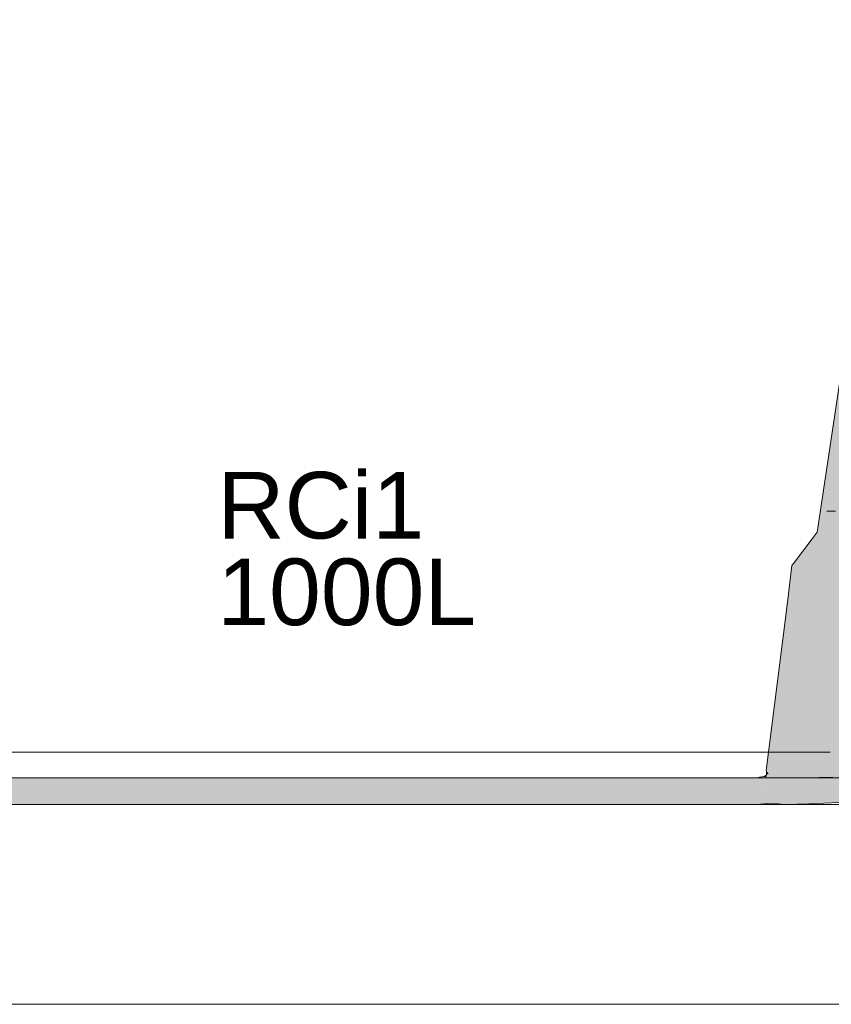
# Model space of a CAD drawing. Header units: millimetres. Extents: x -16331 to -10174, y -4135 to -3584.
# Tile 333 of 456: x -10236.04 to -10233.6, y -4007.76 to -4004.8. Entities that reach past the tile are written whole.
import ezdxf

# ---------------------------------------------------------------- set-up
doc = ezdxf.new("R2010")
doc.units = ezdxf.units.MM
for name, color, linetype, lineweight in [('AL-Reservatório cilíndrico', 9, 'Continuous', 18), ('DI-Elementos em corte', 9, 'Continuous', 18), ('DI-Elementos externos em corte', 9, 'Continuous', 18), ('DI-Elementos externos em vista', 9, 'Continuous', 5), ('IFC-IfcBuildingElementProxy-Contorno', 250, 'Continuous', 5), ('IFC-IfcFlowTerminal-Contorno', 250, 'Continuous', 5)]:
    doc.layers.add(name, color=color, linetype=linetype, lineweight=lineweight)
doc.layers.add('Textos', color=7, linetype='Continuous')
doc.styles.add('Arial', font='arial.ttf', dxfattribs={"height": 100})

msp = doc.modelspace()

# ---------------------------------------------------------------- hatches: boundary and pattern name
at = {"layer": 'AL-Reservatório cilíndrico', "linetype": 'Continuous'}
msp.add_hatch(color=141, dxfattribs=at).paths.add_polyline_path([(-10233.3865, -4006.3747), (-10233.4295, -4006.4756), (-10233.3615, -4006.3747), (-10233.2911, -4005.7134), (-10233.1936, -4005.6314), (-10233.0379, -4004.5428), (-10233.0618, -4004.5428), (-10233.036, -4004.5291), (-10233.0107, -4004.5156), (-10233.0348, -4004.521), (-10233.1328, -4004.5428), (-10233.2426, -4005.6314), (-10233.1368, -4004.5829), (-10233.1328, -4004.5428), (-10233.1408, -4004.585), (-10233.1328, -4004.5428), (-10233.0107, -4004.5156), (-10232.996, -4004.4288), (-10232.9855, -4004.3668), (-10233.041, -4004.4514), (-10232.9855, -4004.3668), (-10232.9855, -4004.3158), (-10232.9799, -4004.2157), (-10233.0115, -4004.1401), (-10233.0179, -4004.1367), (-10233.057, -4004.1156), (-10233.1074, -4004.1156), (-10233.0552, -4004.4586), (-10233.1074, -4004.1156), (-10233.0856, -4004.4738), (-10233.083, -4004.5156), (-10233.1074, -4004.1156), (-10233.1442, -4004.1156), (-10233.1535, -4004.31), (-10233.1688, -4004.5156), (-10233.1835, -4004.523), (-10233.223, -4004.5428), (-10233.2328, -4004.6341), (-10233.3396, -4005.6314), (-10233.223, -4004.5428), (-10233.2885, -4005.0119), (-10233.3849, -4005.6314), (-10233.4509, -4005.6824), (-10233.4911, -4005.7134), (-10233.5524, -4006.2382), (-10233.5705, -4006.3747), (-10233.5779, -4006.3851), (-10233.6429, -4006.4756), (-10233.6451, -4006.4966), (-10233.7146, -4007.0666), (-10233.7155, -4007.08), (-10233.7215, -4007.0921), (-10233.7239, -4007.0964), (-10233.6892, -4007.0921), (-10233.7239, -4007.0964), (-10233.7428, -4007.1099), (-10233.7398, -4007.1205), (-10233.7444, -4007.1249), (-10233.7154, -4007.1233), (-10233.623, -4007.1099), (-10233.7154, -4007.1233), (-10233.7444, -4007.1249), (-10233.7674, -4007.1423), (-10233.7704, -4007.1437), (-10233.7575, -4007.1435), (-10233.6477, -4007.1348), (-10233.7575, -4007.1435), (-10233.7704, -4007.1437), (-10233.7927, -4007.1518), (-10233.7943, -4007.1523), (-10233.7968, -4007.1526), (-10233.7834, -4007.1522), (-10233.7452, -4007.1556), (-10233.6722, -4007.1541), (-10233.6575, -4007.1486), (-10233.6722, -4007.1541), (-10233.5822, -4007.1499), (-10233.5603, -4007.1353), (-10233.533, -4007.137), (-10233.5148, -4007.1203), (-10233.5475, -4007.1181), (-10233.5148, -4007.1203), (-10233.5015, -4007.0997), (-10233.5377, -4007.0999), (-10233.5015, -4007.0961), (-10233.5015, -4007.0876), (-10233.5838, -4007.0859), (-10233.5091, -4007.0874), (-10233.5062, -4007.0875), (-10233.506, -4007.0855), (-10233.5062, -4007.0875), (-10233.5015, -4007.0876), (-10233.5052, -4007.0779), (-10233.5096, -4007.0666), (-10233.5015, -4007.0427), (-10233.499, -4007.0192), (-10233.5048, -4007.0192), (-10233.4972, -4006.9911), (-10233.4966, -4006.9862), (-10233.5172, -4007.0192), (-10233.4953, -4006.9842), (-10233.4891, -4006.9257), (-10233.485, -4006.8919), (-10233.4864, -4006.8919), (-10233.5274, -4007.0192), (-10233.5415, -4007.0581), (-10233.5468, -4007.0666), (-10233.5415, -4007.0666), (-10233.5176, -4007.0666), (-10233.5057, -4007.0822), (-10233.5083, -4007.0812), (-10233.508, -4007.0791), (-10233.5176, -4007.0666), (-10233.5468, -4007.0666), (-10233.5087, -4007.0842), (-10233.5468, -4007.0666), (-10233.5415, -4006.9121), (-10233.5452, -4007.0192), (-10233.5468, -4007.0666), (-10233.5415, -4007.0581), (-10233.5274, -4007.0192), (-10233.5415, -4007.0536), (-10233.5274, -4007.0192), (-10233.4864, -4006.8919), (-10233.4856, -4006.8919), (-10233.485, -4006.8919), (-10233.4841, -4006.8847), (-10233.4851, -4006.888), (-10233.4841, -4006.8847), (-10233.479, -4006.8437), (-10233.4851, -4006.8877), (-10233.4866, -4006.8919), (-10233.4834, -4006.8718), (-10233.4851, -4006.8877), (-10233.479, -4006.8437), (-10233.4813, -4006.8513), (-10233.4932, -4006.8919), (-10233.5305, -4007.0192), (-10233.5415, -4007.0511), (-10233.5305, -4007.0192), (-10233.4932, -4006.8919), (-10233.4813, -4006.8513), (-10233.479, -4006.8437), (-10233.4812, -4006.8509), (-10233.4937, -4006.8919), (-10233.5324, -4007.0192), (-10233.5415, -4007.0491), (-10233.5324, -4007.0192), (-10233.5015, -4006.9175), (-10233.4937, -4006.8919), (-10233.4953, -4006.8919), (-10233.4937, -4006.8919), (-10233.4907, -4006.882), (-10233.4812, -4006.8509), (-10233.479, -4006.8437), (-10233.4798, -4006.8376), (-10233.4806, -4006.8314), (-10233.4977, -4006.8919), (-10233.5015, -4006.9055), (-10233.5335, -4007.0192), (-10233.5415, -4007.0476), (-10233.5415, -4007.0198), (-10233.5415, -4007.0192), (-10233.5415, -4007.0198), (-10233.5415, -4007.0476), (-10233.5335, -4007.0192), (-10233.5414, -4007.0192), (-10233.5385, -4006.8919), (-10233.5385, -4006.8919), (-10233.5385, -4006.8919), (-10233.5414, -4007.0192), (-10233.5335, -4007.0192), (-10233.5015, -4006.9055), (-10233.522, -4006.8919), (-10233.5269, -4006.8919), (-10233.522, -4006.8919), (-10233.5015, -4006.9055), (-10233.4977, -4006.8919), (-10233.5015, -4006.8919), (-10233.5016, -4006.8919), (-10233.5015, -4006.8919), (-10233.4977, -4006.8919), (-10233.4806, -4006.8314), (-10233.5015, -4006.6856), (-10233.5033, -4006.6855), (-10233.5015, -4006.6856), (-10233.4806, -4006.8314), (-10233.4733, -4006.7974), (-10233.4725, -4006.7905), (-10233.4733, -4006.7974), (-10233.4678, -4006.7717), (-10233.4675, -4006.7657), (-10233.4683, -4006.7694), (-10233.4695, -4006.7662), (-10233.4683, -4006.7694), (-10233.4694, -4006.7659), (-10233.4994, -4006.6858), (-10233.4694, -4006.7659), (-10233.4683, -4006.7694), (-10233.4693, -4006.7644), (-10233.4959, -4006.6861), (-10233.4693, -4006.7644), (-10233.4846, -4006.6869), (-10233.4683, -4006.7694), (-10233.4675, -4006.7657), (-10233.4639, -4006.6885), (-10233.4835, -4006.687), (-10233.4838, -4006.687), (-10233.4835, -4006.687), (-10233.4639, -4006.6885), (-10233.4589, -4006.714), (-10233.4581, -4006.718), (-10233.4579, -4006.7078), (-10233.4576, -4006.689), (-10233.4539, -4006.4756), (-10233.5015, -4006.5984), (-10233.5015, -4006.6016), (-10233.5015, -4006.5984), (-10233.4539, -4006.4756), (-10233.5015, -4006.4756), (-10233.5264, -4006.4756), (-10233.5015, -4006.6692), (-10233.5264, -4006.4756), (-10233.5336, -4006.6832), (-10233.5408, -4006.8919), (-10233.5415, -4006.8919), (-10233.5408, -4006.8919), (-10233.5264, -4006.4756), (-10233.5415, -4006.5631), (-10233.5982, -4006.8919), (-10233.6283, -4007.0666), (-10233.5264, -4006.4756), (-10233.4085, -4006.3906), (-10233.3865, -4006.3747), (-10233.406, -4006.3747), (-10233.4611, -4006.3747), (-10233.4316, -4005.7134), (-10233.4371, -4005.8362), (-10233.4611, -4006.3747), (-10233.3469, -4005.7604), (-10233.4611, -4006.3747), (-10233.3865, -4006.3747), (-10233.3413, -4005.7556), (-10233.3382, -4005.7134)])
at = {"layer": 'DI-Elementos em corte', "linetype": 'Continuous'}
for points in [[(-10233.7146, -4007.0666), (-10233.6451, -4006.4966), (-10233.6429, -4006.4756), (-10233.5779, -4006.3851), (-10233.5705, -4006.3747), (-10233.5524, -4006.2382), (-10233.4911, -4005.7134), (-10233.4509, -4005.6824), (-10233.3849, -4005.6314), (-10233.2885, -4005.0119), (-10233.223, -4004.5428), (-10233.2756, -4004.482), (-10233.2778, -4004.4794), (-10233.2784, -4004.4836), (-10233.3513, -4004.9713), (-10233.4408, -4005.5701), (-10233.5136, -4005.6296), (-10233.544, -4005.6521), (-10233.6453, -4006.3254), (-10233.6473, -4006.3387), (-10233.6618, -4006.3588), (-10233.718, -4006.4321), (-10233.7233, -4006.439), (-10233.7326, -4006.5234), (-10233.7419, -4006.5963), (-10233.8002, -4007.0542)], [(-10237.8504, -4007.1518), (-10237.8487, -4007.1523), (-10237.8463, -4007.1526), (-10237.8152, -4007.1556), (-10237.5298, -4007.1556), (-10237.0583, -4007.1556), (-10236.7366, -4007.1556), (-10236.4939, -4007.1556), (-10236.2965, -4007.1556), (-10236.1257, -4007.1556), (-10235.9702, -4007.1556), (-10235.8215, -4007.1556), (-10235.6728, -4007.1556), (-10235.5173, -4007.1556), (-10235.3465, -4007.1556), (-10235.149, -4007.1556), (-10234.9063, -4007.1556), (-10234.5847, -4007.1556), (-10234.1132, -4007.1556), (-10233.8277, -4007.1556), (-10233.9556, -4007.0756), (-10234.1132, -4007.0756), (-10234.2516, -4007.0756), (-10234.3749, -4007.0756), (-10234.4852, -4007.0756), (-10234.5847, -4007.0756), (-10234.6753, -4007.0756), (-10234.7585, -4007.0756), (-10234.8353, -4007.0756), (-10234.9063, -4007.0756), (-10234.9726, -4007.0756), (-10235.0349, -4007.0756), (-10235.0936, -4007.0756), (-10235.149, -4007.0756), (-10235.2017, -4007.0756), (-10235.252, -4007.0756), (-10235.3003, -4007.0756), (-10235.3465, -4007.0756), (-10235.3911, -4007.0756), (-10235.4344, -4007.0756), (-10235.4764, -4007.0756), (-10235.5173, -4007.0756), (-10235.5572, -4007.0756), (-10235.5964, -4007.0756), (-10235.6349, -4007.0756), (-10235.6728, -4007.0756), (-10235.7103, -4007.0756), (-10235.7476, -4007.0756), (-10235.7791, -4007.0756), (-10235.8215, -4007.0756), (-10235.8639, -4007.0756), (-10235.9066, -4007.0756), (-10235.9383, -4007.0756), (-10235.9702, -4007.0756), (-10236.0081, -4007.0756), (-10236.0466, -4007.0756), (-10236.0858, -4007.0756), (-10236.1257, -4007.0756), (-10236.1666, -4007.0756), (-10236.2086, -4007.0756), (-10236.2519, -4007.0756), (-10236.2965, -4007.0756), (-10236.3427, -4007.0756), (-10236.3909, -4007.0756), (-10236.4413, -4007.0756), (-10236.4939, -4007.0756), (-10236.5493, -4007.0756), (-10236.608, -4007.0756), (-10236.6704, -4007.0756), (-10236.7366, -4007.0756), (-10236.8077, -4007.0756), (-10236.8845, -4007.0756), (-10236.9677, -4007.0756), (-10237.0583, -4007.0756), (-10237.1577, -4007.0756), (-10237.2681, -4007.0756), (-10237.3914, -4007.0756), (-10237.5298, -4007.0756), (-10237.6874, -4007.0756), (-10237.8164, -4007.0756), (-10237.8225, -4007.074), (-10237.8397, -4007.0701), (-10237.8402, -4007.0695), (-10237.8434, -4007.0661), (-10237.846, -4007.0681), (-10237.8463, -4007.0685), (-10237.8548, -4007.08), (-10237.8456, -4007.0687), (-10237.8452, -4007.0683), (-10237.8548, -4007.08), (-10237.9003, -4007.1099), (-10237.8772, -4007.1281), (-10237.8776, -4007.1279), (-10237.9003, -4007.1099), (-10237.8819, -4007.1371), (-10237.9003, -4007.1099), (-10237.9001, -4007.1248), (-10237.898, -4007.1269), (-10237.882, -4007.1373), (-10237.8816, -4007.1375), (-10237.882, -4007.1373), (-10237.898, -4007.1269), (-10237.8824, -4007.1382), (-10237.8821, -4007.1385), (-10237.8799, -4007.14), (-10237.8785, -4007.141), (-10237.8649, -4007.1467)], [(-10233.8058, -4007.0714), (-10233.7998, -4007.0688), (-10233.7995, -4007.0686), (-10233.8004, -4007.068), (-10233.8029, -4007.0696)], [(-10233.7995, -4007.0752), (-10233.7995, -4007.0686), (-10233.8058, -4007.0714)], [(-10233.7968, -4007.1526), (-10233.7943, -4007.1523), (-10233.7927, -4007.1518), (-10233.7704, -4007.1437), (-10233.7674, -4007.1423), (-10233.7637, -4007.1395), (-10233.7643, -4007.1382), (-10233.7637, -4007.1395), (-10233.7444, -4007.1249), (-10233.7398, -4007.1205), (-10233.7428, -4007.1099), (-10233.7679, -4007.1298), (-10233.7428, -4007.1099), (-10233.7883, -4007.0821), (-10233.7428, -4007.1099), (-10233.7916, -4007.0744), (-10233.7978, -4007.0699), (-10233.7995, -4007.0687), (-10233.7995, -4007.0686), (-10233.7995, -4007.0687), (-10233.7995, -4007.0702), (-10233.7995, -4007.0752), (-10233.7995, -4007.0771), (-10233.7874, -4007.0841), (-10233.7727, -4007.1186), (-10233.7874, -4007.0841), (-10233.7995, -4007.0771), (-10233.7995, -4007.0752), (-10233.8043, -4007.0723), (-10233.8055, -4007.0736), (-10233.7997, -4007.1264)], [(-10233.7428, -4007.1099), (-10233.7239, -4007.0964), (-10233.7215, -4007.0921), (-10233.7155, -4007.08), (-10233.7146, -4007.0666), (-10233.7827, -4007.0568), (-10233.7894, -4007.0558), (-10233.7995, -4007.0543), (-10233.7995, -4007.0549), (-10233.7937, -4007.0605), (-10233.7917, -4007.0625), (-10233.7937, -4007.0605), (-10233.7939, -4007.0607), (-10233.7937, -4007.0605), (-10233.8002, -4007.0542), (-10233.7995, -4007.056), (-10233.7942, -4007.061), (-10233.7923, -4007.0628), (-10233.7957, -4007.0648), (-10233.7956, -4007.0649), (-10233.7957, -4007.0648), (-10233.7995, -4007.067), (-10233.7992, -4007.0672), (-10233.7925, -4007.0723), (-10233.7995, -4007.067), (-10233.8004, -4007.068), (-10233.7916, -4007.0744)], [(-10233.8002, -4007.0542), (-10233.7995, -4007.0549), (-10233.7995, -4007.0543)], [(-10233.7923, -4007.0628), (-10233.7995, -4007.056), (-10233.7995, -4007.067)], [(-10233.8266, -4007.0756), (-10233.8291, -4007.0756), (-10233.9556, -4007.0756), (-10233.9271, -4007.0934), (-10233.8277, -4007.1556), (-10233.7968, -4007.1526), (-10233.8058, -4007.0714), (-10233.8205, -4007.074)], [(-10233.8058, -4007.0714), (-10233.8055, -4007.0736), (-10233.8043, -4007.0723)]]:
    msp.add_hatch(color=31, dxfattribs=at).paths.add_polyline_path(points)

# ---------------------------------------------------------------- linework, layer by layer
at = {"layer": 'AL-Reservatório cilíndrico'}
for p, q in [((-10233.7968, -4007.1526), (-10233.7834, -4007.1522)), ((-10233.7834, -4007.1522), (-10233.7452, -4007.1556)), ((-10233.7452, -4007.1556), (-10233.6722, -4007.1541)), ((-10233.6722, -4007.1541), (-10233.5822, -4007.1499))]:
    msp.add_line(p, q, dxfattribs=at)
at = {"layer": 'DI-Elementos em corte'}
for p, q in [((-10233.544, -4005.6521), (-10233.6453, -4006.3254)), ((-10233.6453, -4006.3254), (-10233.6473, -4006.3387)), ((-10233.6618, -4006.3588), (-10233.718, -4006.4321)), ((-10233.6473, -4006.3387), (-10233.6618, -4006.3588)), ((-10233.7233, -4006.439), (-10233.7326, -4006.5234)), ((-10233.718, -4006.4321), (-10233.7233, -4006.439)), ((-10233.7326, -4006.5234), (-10233.7419, -4006.5963)), ((-10233.7419, -4006.5963), (-10233.8002, -4007.0542)), ((-10233.8029, -4007.0696), (-10233.8058, -4007.0714)), ((-10233.8004, -4007.068), (-10233.8029, -4007.0696)), ((-10233.7995, -4007.067), (-10233.8004, -4007.068)), ((-10233.8002, -4007.0542), (-10233.7995, -4007.056)), ((-10233.7995, -4007.056), (-10233.7995, -4007.067)), ((-10236.0081, -4007.0756), (-10236.0466, -4007.0756)), ((-10235.9702, -4007.0756), (-10236.0081, -4007.0756)), ((-10235.9383, -4007.0756), (-10235.9702, -4007.0756)), ((-10235.9066, -4007.0756), (-10235.9383, -4007.0756)), ((-10235.8639, -4007.0756), (-10235.9066, -4007.0756)), ((-10235.8215, -4007.0756), (-10235.8639, -4007.0756)), ((-10235.7791, -4007.0756), (-10235.8215, -4007.0756)), ((-10235.7476, -4007.0756), (-10235.7791, -4007.0756)), ((-10235.7103, -4007.0756), (-10235.7476, -4007.0756)), ((-10235.6728, -4007.0756), (-10235.7103, -4007.0756)), ((-10235.6349, -4007.0756), (-10235.6728, -4007.0756)), ((-10235.5964, -4007.0756), (-10235.6349, -4007.0756)), ((-10235.5572, -4007.0756), (-10235.5964, -4007.0756)), ((-10235.5173, -4007.0756), (-10235.5572, -4007.0756)), ((-10235.4764, -4007.0756), (-10235.5173, -4007.0756)), ((-10235.4344, -4007.0756), (-10235.4764, -4007.0756)), ((-10235.3911, -4007.0756), (-10235.4344, -4007.0756)), ((-10235.3465, -4007.0756), (-10235.3911, -4007.0756)), ((-10235.3003, -4007.0756), (-10235.3465, -4007.0756)), ((-10235.252, -4007.0756), (-10235.3003, -4007.0756)), ((-10235.2017, -4007.0756), (-10235.252, -4007.0756)), ((-10235.149, -4007.0756), (-10235.2017, -4007.0756)), ((-10235.0936, -4007.0756), (-10235.149, -4007.0756)), ((-10235.0349, -4007.0756), (-10235.0936, -4007.0756)), ((-10234.9726, -4007.0756), (-10235.0349, -4007.0756)), ((-10234.9063, -4007.0756), (-10234.9726, -4007.0756)), ((-10234.8353, -4007.0756), (-10234.9063, -4007.0756)), ((-10234.7585, -4007.0756), (-10234.8353, -4007.0756)), ((-10234.6753, -4007.0756), (-10234.7585, -4007.0756)), ((-10234.5847, -4007.0756), (-10234.6753, -4007.0756)), ((-10234.4852, -4007.0756), (-10234.5847, -4007.0756)), ((-10234.3749, -4007.0756), (-10234.4852, -4007.0756)), ((-10234.2516, -4007.0756), (-10234.3749, -4007.0756)), ((-10234.1132, -4007.0756), (-10234.2516, -4007.0756)), ((-10233.9556, -4007.0756), (-10234.1132, -4007.0756)), ((-10233.8291, -4007.0756), (-10233.9556, -4007.0756)), ((-10233.8266, -4007.0756), (-10233.8291, -4007.0756)), ((-10233.8205, -4007.074), (-10233.8266, -4007.0756)), ((-10233.8058, -4007.0714), (-10233.8205, -4007.074)), ((-10236.1257, -4007.1556), (-10235.9702, -4007.1556)), ((-10235.9702, -4007.1556), (-10235.8215, -4007.1556)), ((-10235.8215, -4007.1556), (-10235.6728, -4007.1556)), ((-10235.6728, -4007.1556), (-10235.5173, -4007.1556)), ((-10235.5173, -4007.1556), (-10235.3465, -4007.1556)), ((-10235.3465, -4007.1556), (-10235.149, -4007.1556)), ((-10235.149, -4007.1556), (-10234.9063, -4007.1556)), ((-10234.9063, -4007.1556), (-10234.5847, -4007.1556)), ((-10234.5847, -4007.1556), (-10234.1132, -4007.1556)), ((-10234.1132, -4007.1556), (-10233.8277, -4007.1556)), ((-10233.8277, -4007.1556), (-10233.7968, -4007.1526))]:
    msp.add_line(p, q, dxfattribs=at)
at = {"layer": 'DI-Elementos externos em corte'}
for p, q in [((-10233.618, -4006.2756), (-10233.5918, -4006.2756)), ((-10237.2275, -4006.9987), (-10234.3211, -4006.9987)), ((-10236.037, -4006.9987), (-10236.1584, -4006.9987)), ((-10235.8215, -4006.9987), (-10236.037, -4006.9987)), ((-10235.5953, -4006.9987), (-10235.8215, -4006.9987)), ((-10235.4616, -4006.9987), (-10235.5953, -4006.9987)), ((-10235.3151, -4006.9987), (-10235.4616, -4006.9987)), ((-10235.1485, -4006.9987), (-10235.3151, -4006.9987)), ((-10234.9508, -4006.9987), (-10235.1485, -4006.9987)), ((-10234.7041, -4006.9987), (-10234.9508, -4006.9987)), ((-10234.3759, -4006.9987), (-10234.7041, -4006.9987)), ((-10233.9004, -4006.9987), (-10234.3759, -4006.9987)), ((-10234.3211, -4006.9987), (-10233.7738, -4006.9987)), ((-10233.608, -4006.9987), (-10233.9004, -4006.9987)), ((-10233.7738, -4006.9987), (-10233.6322, -4006.9987)), ((-10233.6322, -4006.9987), (-10233.6197, -4006.9987)), ((-10233.6197, -4006.9987), (-10233.608, -4006.9987)), ((-10234.8348, -4007.0756), (-10239.0215, -4007.0756)), ((-10236.1111, -4007.0756), (-10235.9633, -4007.0756)), ((-10235.9633, -4007.0756), (-10235.8215, -4007.0756)), ((-10235.8215, -4007.0756), (-10235.6797, -4007.0756)), ((-10235.6797, -4007.0756), (-10235.5319, -4007.0756)), ((-10235.5319, -4007.0756), (-10235.3711, -4007.0756)), ((-10235.3711, -4007.0756), (-10235.1876, -4007.0756)), ((-10235.1876, -4007.0756), (-10234.9669, -4007.0756)), ((-10234.9669, -4007.0756), (-10234.6832, -4007.0756)), ((-10233.6881, -4007.0756), (-10234.8348, -4007.0756)), ((-10234.6832, -4007.0756), (-10234.2868, -4007.0756)), ((-10234.2868, -4007.0756), (-10233.6881, -4007.0756)), ((-10232.6215, -4007.0756), (-10233.6881, -4007.0756)), ((-10236.8082, -4007.1556), (-10233.2215, -4007.1556))]:
    msp.add_line(p, q, dxfattribs=at)
at = {"layer": 'DI-Elementos externos em corte', "lineweight": 5}
for p, q in [((-10233.618, -4006.2756), (-10233.5918, -4006.2756)), ((-10237.2275, -4006.9987), (-10234.3211, -4006.9987)), ((-10236.037, -4006.9987), (-10236.1584, -4006.9987)), ((-10235.8215, -4006.9987), (-10236.037, -4006.9987)), ((-10235.5953, -4006.9987), (-10235.8215, -4006.9987)), ((-10235.4616, -4006.9987), (-10235.5953, -4006.9987)), ((-10235.3151, -4006.9987), (-10235.4616, -4006.9987)), ((-10235.1485, -4006.9987), (-10235.3151, -4006.9987)), ((-10234.9508, -4006.9987), (-10235.1485, -4006.9987)), ((-10234.7041, -4006.9987), (-10234.9508, -4006.9987)), ((-10234.3759, -4006.9987), (-10234.7041, -4006.9987)), ((-10233.9004, -4006.9987), (-10234.3759, -4006.9987)), ((-10234.3211, -4006.9987), (-10233.7738, -4006.9987)), ((-10233.608, -4006.9987), (-10233.9004, -4006.9987)), ((-10233.7738, -4006.9987), (-10233.6322, -4006.9987)), ((-10233.6322, -4006.9987), (-10233.6197, -4006.9987)), ((-10233.6197, -4006.9987), (-10233.608, -4006.9987)), ((-10234.8348, -4007.0756), (-10239.0215, -4007.0756)), ((-10236.1111, -4007.0756), (-10235.9633, -4007.0756)), ((-10235.9633, -4007.0756), (-10235.8215, -4007.0756)), ((-10235.8215, -4007.0756), (-10235.6797, -4007.0756)), ((-10235.6797, -4007.0756), (-10235.5319, -4007.0756)), ((-10235.5319, -4007.0756), (-10235.3711, -4007.0756)), ((-10235.3711, -4007.0756), (-10235.1876, -4007.0756)), ((-10235.1876, -4007.0756), (-10234.9669, -4007.0756)), ((-10234.9669, -4007.0756), (-10234.6832, -4007.0756)), ((-10233.6881, -4007.0756), (-10234.8348, -4007.0756)), ((-10234.6832, -4007.0756), (-10234.2868, -4007.0756)), ((-10234.2868, -4007.0756), (-10233.6881, -4007.0756)), ((-10232.6215, -4007.0756), (-10233.6881, -4007.0756)), ((-10236.8082, -4007.1556), (-10233.2215, -4007.1556))]:
    msp.add_line(p, q, dxfattribs=at)
at = {"layer": 'DI-Elementos externos em vista'}
for p, q in [((-10233.6881, -4007.0756), (-10233.6829, -4007.0756)), ((-10233.6829, -4007.0756), (-10233.6009, -4007.0738)), ((-10233.2215, -4007.1556), (-10238.4215, -4007.1556)), ((-10238.4215, -4007.7556), (-10233.2215, -4007.7556))]:
    msp.add_line(p, q, dxfattribs=at)
at = {"layer": 'IFC-IfcBuildingElementProxy-Contorno', "lineweight": 5}
for p, q in [((-10233.2215, -4007.1556), (-10238.4215, -4007.1556)), ((-10238.4215, -4007.7556), (-10233.2215, -4007.7556))]:
    msp.add_line(p, q, dxfattribs=at)
at = {"layer": 'IFC-IfcFlowTerminal-Contorno', "lineweight": 5}
for p, q in [((-10233.6881, -4007.0756), (-10233.6829, -4007.0756)), ((-10233.6829, -4007.0756), (-10233.6009, -4007.0738))]:
    msp.add_line(p, q, dxfattribs=at)

# ---------------------------------------------------------------- texts
at = {"layer": 'Textos', "char_height": 0.2, "attachment_point": 7, "line_spacing_factor": 0.6, "style": 'Arial'}
for s, insert, width in [('RCi1', (-10235.4481, -4006.3604), 1.242073), ('1000L', (-10235.4481, -4006.6204), 1.553354)]:
    msp.add_mtext(s, dxfattribs=dict(at, insert=insert, width=width))

doc.saveas('drawing.dxf')
